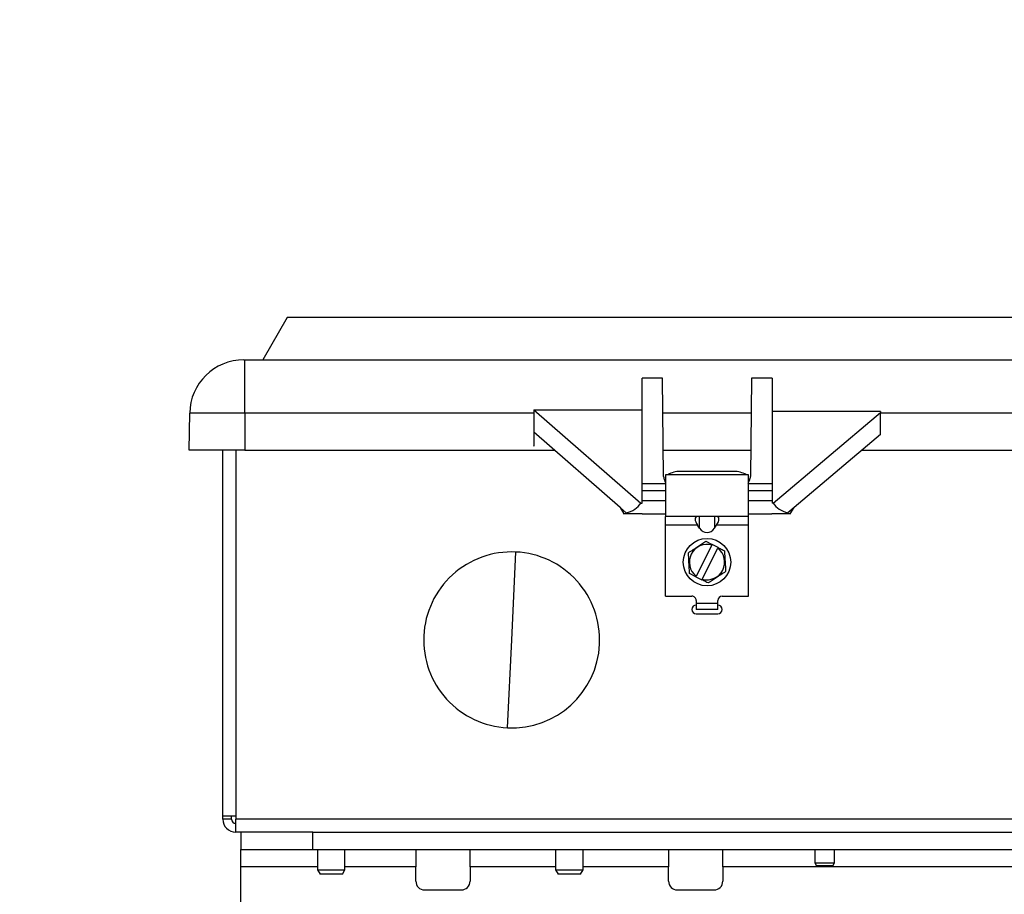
# Model space of a CAD drawing. Header units: inches. Extents: x 170 to 284, y 215 to 248.
# Tile 833 of 1056: x 235.727 to 235.957, y 225.479 to 225.683. Entities that reach past the tile are written whole.
import ezdxf

# ---------------------------------------------------------------- set-up
doc = ezdxf.new("R2010")
doc.units = ezdxf.units.IN
doc.header["$LTSCALE"] = 0.25
doc.header["$MEASUREMENT"] = 0
doc.layers.add('ANNOTATIONS', color=1, linetype='Continuous')
doc.layers.add('RH FRONT OF HOOD', color=7, linetype='Continuous')
doc.styles.add('ARIAL', font='arial.ttf', dxfattribs={"height": 0.09375})
doc.dimstyles.new('STANDARD$0', dxfattribs={"dimtxt": 0.09375, "dimasz": 0.09375, "dimexe": 0.03125, "dimexo": 0.046875, "dimgap": 0.09, "dimtad": 0, "dimtih": 1, "dimtoh": 1, "dimdec": 4, "dimzin": 0, "dimdsep": 46, "dimtxsty": 'ARIAL', "dimcen": 0.09, "dimadec": 0, "dimazin": 0, "dimtfac": 1, "dimtdec": 4, "dimtofl": 0, "dimtmove": 0, "dimatfit": 1, "dimfxl": 1, "dimtolj": 1, "dimtzin": 0, "dimarcsym": 0})

# ---------------------------------------------------------------- blocks, each defined once
blk = doc.blocks.new('*D83')
at = {"layer": 'ANNOTATIONS', "color": 0, "lineweight": -2, "transparency": 16777216}
for p, q in [((235.2910738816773, 225.6576941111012), (235.2910738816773, 226.3915711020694)), ((236.5255283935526, 225.4495179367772), (236.5255283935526, 226.3915711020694)), ((235.3848238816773, 226.3603211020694), (235.5980270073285, 226.3603211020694)), ((236.4317783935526, 226.3603211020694), (236.2185752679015, 226.3603211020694))]:
    blk.add_line(p, q, dxfattribs=at)
at = {"layer": 'ANNOTATIONS', "color": 0, "transparency": 16777216}
for points in [[(235.3848238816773, 226.3759461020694), (235.3848238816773, 226.3446961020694), (235.2910738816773, 226.3603211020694)], [(236.4317783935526, 226.3759461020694), (236.4317783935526, 226.3446961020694), (236.5255283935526, 226.3603211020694)]]:
    blk.add_solid(points, dxfattribs=at)
at = {"layer": 'defpoints', "color": 0, "transparency": 16777216}
for p in [(236.5255283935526, 226.3603211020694), (235.2910738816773, 225.6108191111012), (236.5255283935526, 225.4026429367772)]:
    blk.add_point(p, dxfattribs=at)
at = {"layer": 'ANNOTATIONS', "color": 0, "transparency": 16777216, "insert": (235.908301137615, 226.3603211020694), "char_height": 0.09375, "attachment_point": 5, "style": 'ARIAL'}
blk.add_mtext('\\A1;DIM "A"', dxfattribs=at)
blk = doc.blocks.new('*D84')
at = {"layer": 'ANNOTATIONS', "color": 0, "lineweight": -2, "transparency": 16777216}
for p, q in [((235.2910738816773, 225.6576941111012), (235.2910738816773, 226.0615542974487)), ((236.1899014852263, 225.2816237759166), (236.1899014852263, 226.0615542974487)), ((235.1973238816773, 226.0303042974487), (235.1035738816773, 226.0303042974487)), ((236.2836514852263, 226.0303042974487), (236.3774014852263, 226.0303042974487))]:
    blk.add_line(p, q, dxfattribs=at)
at = {"layer": 'ANNOTATIONS', "color": 0, "transparency": 16777216}
for points in [[(235.1973238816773, 226.0459292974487), (235.1973238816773, 226.0146792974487), (235.2910738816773, 226.0303042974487)], [(236.2836514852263, 226.0459292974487), (236.2836514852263, 226.0146792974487), (236.1899014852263, 226.0303042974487)]]:
    blk.add_solid(points, dxfattribs=at)
at = {"layer": 'defpoints', "color": 0, "transparency": 16777216}
for p in [(236.1899014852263, 226.0303042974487), (235.2910738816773, 225.6108191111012), (236.1899014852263, 225.2347487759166)]:
    blk.add_point(p, dxfattribs=at)
at = {"layer": 'ANNOTATIONS', "color": 0, "transparency": 16777216, "insert": (234.6019627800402, 226.0303042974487), "char_height": 0.09375, "attachment_point": 5, "style": 'ARIAL'}
blk.add_mtext('\\A1;PROJECTION', dxfattribs=at)

msp = doc.modelspace()

# ---------------------------------------------------------------- linework, layer by layer
at = {"layer": 'RH FRONT OF HOOD'}
for p, q in [((235.7899440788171, 225.6137733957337), (235.7842496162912, 225.6039102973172)), ((236.3182351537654, 225.6137733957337), (235.7899440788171, 225.6137733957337)), ((235.779814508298, 225.6039102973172), (235.7800333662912, 225.6039102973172)), ((235.7800333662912, 225.5914822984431), (235.7800333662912, 225.6039102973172)), ((235.7800333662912, 225.6039102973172), (236.3281458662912, 225.6039102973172)), ((235.8776112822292, 225.5996145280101), (235.8727908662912, 225.5996145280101)), ((235.8727908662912, 225.5750025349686), (235.8727908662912, 225.5996145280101)), ((235.8778112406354, 225.5767015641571), (235.8776112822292, 225.5996145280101)), ((235.8983274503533, 225.5996145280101), (235.898127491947, 225.5767015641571)), ((235.9031478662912, 225.5996145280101), (235.8983274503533, 225.5996145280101)), ((235.9031478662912, 225.5996145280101), (235.9031478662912, 225.5750025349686)), ((235.7670166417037, 225.5828290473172), (235.7671676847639, 225.5914822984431)), ((235.7800333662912, 225.5914822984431), (235.7671676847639, 225.5914822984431)), ((235.7800333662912, 225.5914822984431), (235.7800333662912, 225.5828290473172)), ((235.8474933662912, 225.5914822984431), (235.7800333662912, 225.5914822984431)), ((235.8474933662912, 225.5922449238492), (235.8724880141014, 225.5704301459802)), ((235.8474933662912, 225.5922449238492), (235.8727908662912, 225.5922449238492)), ((235.8474933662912, 225.5922449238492), (235.8474933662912, 225.5914822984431)), ((235.8474933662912, 225.5914822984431), (235.8474933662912, 225.5837869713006)), ((235.898256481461, 225.5914822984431), (235.8776822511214, 225.5914822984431)), ((235.9284453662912, 225.5918521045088), (235.9031478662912, 225.5918521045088)), ((235.9034300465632, 225.5704672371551), (235.9284453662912, 225.5916431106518)), ((235.9284453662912, 225.5918521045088), (235.9284453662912, 225.5916431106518)), ((235.9284453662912, 225.5864905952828), (235.9284453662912, 225.5916431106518)), ((236.1797338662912, 225.5914822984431), (235.9284453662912, 225.5914822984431)), ((235.8676557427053, 225.5694365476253), (235.8475240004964, 225.5870070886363)), ((235.8475240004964, 225.5870070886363), (235.8475240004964, 225.5837869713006)), ((235.9284453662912, 225.5864905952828), (235.908316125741, 225.5694508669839)), ((235.7800333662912, 225.5828290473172), (235.7670166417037, 225.5828290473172)), ((235.7748962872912, 225.497398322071), (235.7748962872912, 225.5828290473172)), ((235.7779252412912, 225.5828290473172), (235.7779252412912, 225.496723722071)), ((235.7800333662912, 225.5828290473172), (235.8523110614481, 225.5828290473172)), ((235.8475240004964, 225.5837869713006), (235.8474933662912, 225.5838137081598)), ((235.8474933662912, 225.5837869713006), (235.8475240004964, 225.5837869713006)), ((235.8777577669, 225.5828290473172), (235.8981809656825, 225.5828290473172)), ((235.9241199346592, 225.5828290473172), (236.1845515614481, 225.5828290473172)), ((235.8942937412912, 225.5778470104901), (235.8816449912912, 225.5778470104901)), ((235.8976667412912, 225.577109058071), (235.8782719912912, 225.577109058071)), ((235.8782719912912, 225.577109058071), (235.8782719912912, 225.567327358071)), ((235.8976667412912, 225.567327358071), (235.8976667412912, 225.577109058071)), ((235.8727908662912, 225.573398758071), (235.8727908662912, 225.5750025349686)), ((235.8782719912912, 225.5750025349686), (235.8727908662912, 225.5750025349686)), ((235.8727908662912, 225.573398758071), (235.8782719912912, 225.573398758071)), ((235.8727908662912, 225.571037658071), (235.8727908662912, 225.573398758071)), ((235.9031478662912, 225.5750025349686), (235.8976667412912, 225.5750025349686)), ((235.8976667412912, 225.573398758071), (235.9031478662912, 225.573398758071)), ((235.9031478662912, 225.5750025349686), (235.9031478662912, 225.573398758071)), ((235.9031478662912, 225.573398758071), (235.9031478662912, 225.571037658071)), ((235.8727908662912, 225.5704301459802), (235.8727908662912, 225.571037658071)), ((235.8782719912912, 225.571037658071), (235.8727908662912, 225.571037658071)), ((235.9031478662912, 225.571037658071), (235.8976667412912, 225.571037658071)), ((235.9031478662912, 225.571037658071), (235.9031478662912, 225.5704672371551)), ((235.8690694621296, 225.5682276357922), (235.8676557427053, 225.5694508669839)), ((235.8676557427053, 225.5694365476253), (235.8676557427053, 225.5694508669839)), ((235.8676557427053, 225.5694508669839), (235.867677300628, 225.5694508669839)), ((235.8676557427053, 225.5694365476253), (235.8685716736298, 225.568006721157)), ((235.867677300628, 225.5694508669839), (235.8691070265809, 225.5682276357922)), ((235.8724880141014, 225.5704301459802), (235.8727908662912, 225.5704301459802)), ((235.9034300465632, 225.5704672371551), (235.9031478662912, 225.5704672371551)), ((235.908316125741, 225.5694508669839), (235.9068565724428, 225.5682153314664)), ((235.9073799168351, 225.568006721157), (235.908316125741, 225.5694365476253)), ((235.908316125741, 225.5694365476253), (235.908316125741, 225.5694508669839)), ((235.8728643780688, 225.568006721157), (235.8685716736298, 225.568006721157)), ((235.8690694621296, 225.5682026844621), (235.8691070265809, 225.5682276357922)), ((235.8690694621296, 225.5682026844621), (235.8690694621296, 225.5682276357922)), ((235.8691070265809, 225.5682276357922), (235.8690694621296, 225.5682276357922)), ((235.8728644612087, 225.568001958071), (235.8782719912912, 225.568001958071)), ((235.8976667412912, 225.567327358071), (235.8782719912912, 225.567327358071)), ((235.8782719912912, 225.565303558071), (235.8782719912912, 225.567327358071)), ((235.8862419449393, 225.564628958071), (235.8862419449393, 225.567327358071)), ((235.8896967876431, 225.567327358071), (235.8896967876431, 225.564628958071)), ((235.8976667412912, 225.568001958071), (235.9030742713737, 225.568001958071)), ((235.8976667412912, 225.565303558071), (235.8976667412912, 225.567327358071)), ((235.9073799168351, 225.568006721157), (235.9030743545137, 225.568006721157)), ((235.8857649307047, 225.565303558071), (235.8782719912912, 225.565303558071)), ((235.8782719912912, 225.548775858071), (235.8782719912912, 225.565303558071)), ((235.8862419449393, 225.564628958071), (235.8857649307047, 225.565303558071)), ((235.8896967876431, 225.564628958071), (235.8901738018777, 225.565303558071)), ((235.8976667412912, 225.565303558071), (235.8901738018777, 225.565303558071)), ((235.8976667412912, 225.548775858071), (235.8976667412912, 225.565303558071)), ((235.8877088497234, 225.5615639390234), (235.8891573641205, 225.5608280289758)), ((235.889080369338, 225.5606764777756), (235.8854149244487, 225.5534616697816)), ((235.8868583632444, 225.5527283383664), (235.8905238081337, 225.5599431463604)), ((235.889080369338, 225.5606764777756), (235.8891573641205, 225.5608280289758)), ((235.8906008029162, 225.5600946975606), (235.8891573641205, 225.5608280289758)), ((235.8906008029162, 225.5600946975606), (235.8905238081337, 225.5599431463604)), ((235.8423562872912, 225.538548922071), (235.8433205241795, 225.5590678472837)), ((235.8853379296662, 225.5533101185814), (235.8838894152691, 225.5540460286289)), ((235.8853379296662, 225.5533101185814), (235.8854149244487, 225.5534616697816)), ((235.8853379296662, 225.5533101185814), (235.886781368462, 225.5525767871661)), ((235.8868583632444, 225.5527283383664), (235.886781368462, 225.5525767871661)), ((235.8782719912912, 225.548775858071), (235.8844277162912, 225.548775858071)), ((235.8854396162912, 225.547763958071), (235.8854396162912, 225.547032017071)), ((235.8904991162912, 225.547032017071), (235.8904991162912, 225.547763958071)), ((235.8915110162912, 225.548775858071), (235.8976667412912, 225.548775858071)), ((235.8854396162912, 225.547032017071), (235.8854396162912, 225.545682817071)), ((235.8904991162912, 225.547032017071), (235.8854396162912, 225.547032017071)), ((235.8904991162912, 225.5456828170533), (235.8854396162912, 225.545682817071)), ((235.8904991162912, 225.5456828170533), (235.8904991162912, 225.547032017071)), ((235.8854396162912, 225.544660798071), (235.8904991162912, 225.544660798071)), ((235.841392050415, 225.5180299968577), (235.8423562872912, 225.538548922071)), ((235.7779252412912, 225.497398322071), (235.7748962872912, 225.497398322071)), ((235.7748962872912, 225.496723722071), (235.7748962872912, 225.497398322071)), ((235.7769133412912, 225.496723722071), (235.7769133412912, 225.497398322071)), ((235.7769133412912, 225.496723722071), (235.7748962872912, 225.496723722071)), ((235.7779252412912, 225.493694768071), (235.7779252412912, 225.496723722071)), ((235.9871210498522, 225.496723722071), (235.7779252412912, 225.496723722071)), ((235.7873867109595, 225.493694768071), (235.7779252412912, 225.493694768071)), ((235.7790821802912, 225.493694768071), (235.7790821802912, 225.489660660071)), ((235.7959471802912, 225.493694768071), (235.7873867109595, 225.493694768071)), ((235.7959471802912, 225.489660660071), (235.7959471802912, 225.493694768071)), ((235.7959471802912, 225.493694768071), (235.9871210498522, 225.493694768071)), ((235.7790821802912, 225.489660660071), (235.7959471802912, 225.489660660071)), ((235.7790821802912, 225.485613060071), (235.7790821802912, 225.489660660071)), ((235.7959471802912, 225.489660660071), (235.9871210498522, 225.489660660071)), ((235.7970231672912, 225.489660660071), (235.7970231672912, 225.484918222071)), ((235.8034318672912, 225.484918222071), (235.8034318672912, 225.489660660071)), ((235.8199798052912, 225.489660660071), (235.8199798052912, 225.485613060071)), ((235.8326285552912, 225.485613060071), (235.8326285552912, 225.489660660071)), ((235.8526102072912, 225.489660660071), (235.8526102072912, 225.484918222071)), ((235.8590189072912, 225.484918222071), (235.8590189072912, 225.489660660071)), ((235.8790073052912, 225.489660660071), (235.8790073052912, 225.485613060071)), ((235.8916560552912, 225.485613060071), (235.8916560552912, 225.489660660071)), ((235.9131757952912, 225.489660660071), (235.9131757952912, 225.486503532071)), ((235.9177293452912, 225.486503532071), (235.9177293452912, 225.489660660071)), ((235.9131757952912, 225.486503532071), (235.9135652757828, 225.485828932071)), ((235.9131757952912, 225.486503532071), (235.9154525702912, 225.486503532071)), ((235.9154525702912, 225.485828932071), (235.9135652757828, 225.485828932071)), ((235.9154525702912, 225.486503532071), (235.9177293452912, 225.486503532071)), ((235.9173398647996, 225.485828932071), (235.9154525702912, 225.485828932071)), ((235.9173398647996, 225.485828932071), (235.9177293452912, 225.486503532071)), ((235.7790821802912, 225.3048678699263), (235.7790821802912, 225.485613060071)), ((235.7970231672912, 225.485613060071), (235.7790821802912, 225.485613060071)), ((235.7970231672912, 225.484918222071), (235.7976073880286, 225.483906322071)), ((235.7970231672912, 225.484918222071), (235.8002275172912, 225.484918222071)), ((235.8002275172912, 225.483906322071), (235.7976073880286, 225.483906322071)), ((235.8002275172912, 225.484918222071), (235.8034318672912, 225.484918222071)), ((235.8028476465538, 225.483906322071), (235.8002275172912, 225.483906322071)), ((235.8028476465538, 225.483906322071), (235.8034318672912, 225.484918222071)), ((235.8199798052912, 225.485613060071), (235.8034318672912, 225.485613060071)), ((235.8199798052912, 225.482226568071), (235.8199798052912, 225.485613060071)), ((235.8326285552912, 225.485613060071), (235.8326285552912, 225.482226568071)), ((235.8526102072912, 225.485613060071), (235.8326285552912, 225.485613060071)), ((235.8526102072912, 225.484918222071), (235.8531944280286, 225.483906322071)), ((235.8526102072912, 225.484918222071), (235.8590189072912, 225.484918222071)), ((235.8533070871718, 225.483906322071), (235.8531944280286, 225.483906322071)), ((235.8584346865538, 225.483906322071), (235.8533070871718, 225.483906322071)), ((235.8584346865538, 225.483906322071), (235.8590189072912, 225.484918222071)), ((235.8790073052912, 225.485613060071), (235.8590189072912, 225.485613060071)), ((235.8790073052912, 225.482226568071), (235.8790073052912, 225.485613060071)), ((235.8916560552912, 225.485613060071), (235.8916560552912, 225.482226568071)), ((235.9871210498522, 225.485613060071), (235.8916560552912, 225.485613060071)), ((235.8220036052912, 225.480202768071), (235.8306047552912, 225.480202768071)), ((235.8810311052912, 225.480202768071), (235.8896322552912, 225.480202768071))]:
    msp.add_line(p, q, dxfattribs=at)
msp.add_circle((235.8879693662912, 225.556702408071), 0.005531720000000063, dxfattribs=at)
for centre, radius, start, end in [((235.779814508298, 225.5912615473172), 0.01264875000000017, 90, 178.9999999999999), ((235.8814267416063, 225.5730327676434), 0.004819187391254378, 87.40432084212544, 122.2373075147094), ((235.8944799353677, 225.5729116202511), 0.004938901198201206, 58.19783775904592, 92.16053388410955), ((235.8879693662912, 225.556702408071), 0.00412644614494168, 74.38097149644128, 231.7538189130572), ((235.8879693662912, 225.556702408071), 0.004126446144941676, 254.3809714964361, 51.75381891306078), ((235.8423562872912, 225.538548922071), 0.02054156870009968, 87.30950377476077, 177.3095037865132), ((235.8423562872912, 225.538548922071), 0.02054156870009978, 357.30950376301, 87.30950377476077), ((235.8844277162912, 225.547763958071), 0.001011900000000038, 1.628443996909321e-12, 90.00000000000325), ((235.8915110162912, 225.547763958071), 0.001011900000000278, 90.00000000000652, 180), ((235.8854396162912, 225.545672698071), 0.001011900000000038, 90, 270), ((235.8904991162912, 225.545672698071), 0.001011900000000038, 270, 90), ((235.8423562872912, 225.538548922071), 0.0205415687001, 177.3095037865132, 267.309503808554), ((235.8423562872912, 225.538548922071), 0.0205415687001, 267.309503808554, 357.30950376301), ((235.7779252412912, 225.496723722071), 0.003028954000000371, 180, 270), ((235.7779252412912, 225.496723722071), 0.001011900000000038, 180, 270), ((235.8220036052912, 225.482226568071), 0.002023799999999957, 180, 270), ((235.8306047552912, 225.482226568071), 0.002023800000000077, 270, 1.628443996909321e-12), ((235.8810311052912, 225.482226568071), 0.002023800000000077, 180, 270), ((235.8896322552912, 225.482226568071), 0.002023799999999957, 270, 1.628443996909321e-12)]:
    msp.add_arc(centre, radius, start, end, dxfattribs=at)
for centre, major_axis, ratio, start_param, end_param in [((235.8674539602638, 225.572218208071), (-0.005603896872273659, -0.0001692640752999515), 0.7517716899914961, 1.840447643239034, 2.663481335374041), ((235.908541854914, 225.572218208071), (-0.005663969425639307, 0.0001647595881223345), 0.7438298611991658, 0.4673499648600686, 1.290383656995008), ((235.8657587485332, 225.572218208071), (-0.003294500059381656, 0.004029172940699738), 0.3769877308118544, 2.8901233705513, 3.152393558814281), ((235.8871959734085, 225.565303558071), (-0.001869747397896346, 0.001869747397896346), 0.4142135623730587, 5.890486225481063, 7.461282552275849), ((235.8887427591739, 225.565303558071), (-0.001869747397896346, -0.001869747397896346), 0.414213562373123, 1.963495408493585, 3.53429173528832), ((235.9102551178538, 225.572218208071), (0.003382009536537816, 0.004017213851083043), 0.3785144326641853, 3.130582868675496, 3.402545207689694), ((235.8879693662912, 225.5670719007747), (-2.115481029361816e-19, -0.003454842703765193), 0.7071067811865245, 5.49778714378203, 7.068583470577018)]:
    msp.add_ellipse(centre, major_axis=major_axis, ratio=ratio, start_param=start_param, end_param=end_param, dxfattribs=at)
for points, knots in [([(235.8778112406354, 225.5767015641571), (235.8778598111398, 225.5764062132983), (235.8779406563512, 225.5759146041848), (235.8781774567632, 225.5754533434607), (235.8782719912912, 225.5752692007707)], [0, 0, 0, 0, 0.6007839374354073, 1, 1, 1, 1]), ([(235.897542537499, 225.5750025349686), (235.8975442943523, 225.5750060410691), (235.8975951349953, 225.5751075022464), (235.8977377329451, 225.5753960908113), (235.898006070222, 225.5759462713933), (235.8980827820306, 225.5764234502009), (235.898127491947, 225.5767015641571)], [0, 0, 0, 0, 0.006380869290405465, 0.1846525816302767, 0.524791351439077, 1, 1, 1, 1]), ([(235.8836288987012, 225.5589075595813), (235.8843749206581, 225.5593932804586), (235.8857409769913, 225.5602826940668), (235.8870945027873, 225.5611639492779), (235.8877088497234, 225.5615639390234)], [0, 0, 0, 0, 0.5461136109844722, 1, 1, 1, 1]), ([(235.8906008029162, 225.5600946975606), (235.8909000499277, 225.5599426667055), (235.8913912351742, 225.5596931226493), (235.8918644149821, 225.5594527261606), (235.8920493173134, 225.559358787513)], [0, 0, 0, 0, 0.6092345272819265, 1, 1, 1, 1]), ([(235.8920493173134, 225.559358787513), (235.8920969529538, 225.558469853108), (235.8921841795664, 225.5568421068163), (235.8922706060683, 225.5552292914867), (235.8923098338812, 225.5544972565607)], [0, 0, 0, 0, 0.5461136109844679, 1, 1, 1, 1]), ([(235.8838894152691, 225.5540460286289), (235.8838417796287, 225.554934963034), (235.883754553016, 225.5565627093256), (235.8836681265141, 225.5581755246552), (235.8836288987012, 225.5589075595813)], [0, 0, 0, 0, 0.5461136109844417, 1, 1, 1, 1]), ([(235.8882298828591, 225.5518408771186), (235.8880449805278, 225.5519348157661), (235.8875718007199, 225.5521752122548), (235.8870806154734, 225.552424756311), (235.886781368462, 225.5525767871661)], [0, 0, 0, 0, 0.3907654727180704, 1, 1, 1, 1]), ([(235.8923098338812, 225.5544972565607), (235.8915638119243, 225.5540115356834), (235.8901977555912, 225.5531221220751), (235.8888442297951, 225.5522408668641), (235.8882298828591, 225.5518408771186)], [0, 0, 0, 0, 0.54611361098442, 1, 1, 1, 1])]:
    msp.add_open_spline(points, degree=3, knots=knots, dxfattribs=at)

# ---------------------------------------------------------------- dimensions: what is measured, and where the dimension line sits
at = {"layer": 'ANNOTATIONS'}
dim = msp.add_linear_dim(base=(236.5255283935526, 226.3603211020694), p1=(235.2910738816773, 225.6108191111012), p2=(236.5255283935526, 225.4026429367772), text='DIM "A"', dimstyle='STANDARD$0', dxfattribs=at)
dim.commit()
dim.dimension.update_dxf_attribs({"geometry": '*D83', "text_midpoint": (235.908301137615, 226.3603211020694)})
dim = msp.add_linear_dim(base=(236.1899014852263, 226.0303042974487), p1=(235.2910738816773, 225.6108191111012), p2=(236.1899014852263, 225.2347487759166), text='PROJECTION', dimstyle='STANDARD$0', dxfattribs=at)
dim.commit()
dim.dimension.update_dxf_attribs({"geometry": '*D84', "text_midpoint": (234.6019627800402, 226.0303042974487), "dimtype": 160})

doc.saveas('drawing.dxf')
